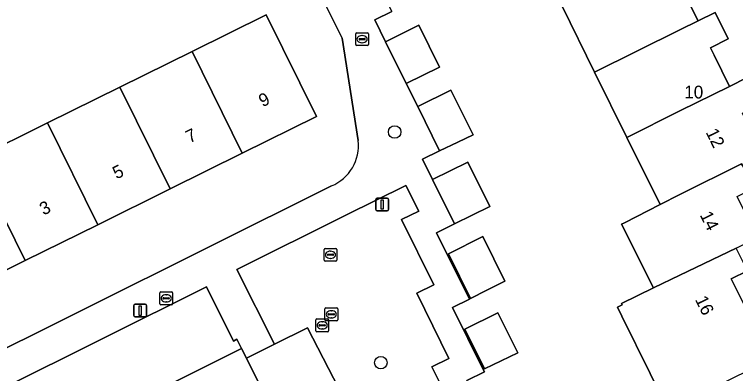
# Model space of a CAD drawing. Extents: x 157793 to 159380, y 380877 to 382313.
# Drawn here: x 158447.9 to 158504.4, y 381635.1 to 381663.2 of the extents above; entities that cross this region are included whole.
import ezdxf

# ---------------------------------------------------------------- set-up
doc = ezdxf.new("R2010")
doc.units = 0
for name, color, linetype in [('IMGEO_Boom', 7, 'Continuous'), ('IMGEO_Erf', 7, 'Continuous'), ('IMGEO_Groenvoorziening', 7, 'Continuous'), ('IMGEO_Kolk', 7, 'Continuous'), ('IMGEO_Lichtmast', 7, 'Continuous'), ('IMGEO_Pand', 7, 'Continuous'), ('IMGEO_Pand_nummerreeks', 7, 'Continuous'), ('IMGEO_Parkeervlak_open', 7, 'Continuous'), ('IMGEO_Rijbaan_lokaal_open', 7, 'Continuous'), ('IMGEO_Rioolput', 7, 'Continuous'), ('IMGEO_Voetpad_open', 7, 'Continuous')]:
    doc.layers.add(name, color=color, linetype=linetype)

msp = doc.modelspace()

# ---------------------------------------------------------------- linework, layer by layer
at = {"layer": 'IMGEO_Boom'}
for centre in [(158477.65, 381654.013), (158476.569, 381635.958)]:
    msp.add_circle(centre, 0.489, dxfattribs=at)
at = {"layer": 'IMGEO_Erf'}
for points in [[(158470.965, 381666.536), (158468.177, 381672.129), (158463.925, 381670.043), (158460.108, 381673.636), (158458.799, 381672.956), (158456.316, 381671.725), (158454.944, 381674.493), (158454.653, 381674.349), (158451.916, 381672.997), (158453.273, 381670.26), (158450.515, 381668.892), (158447.808, 381667.55), (158446.451, 381670.287), (158443.477, 381668.859), (158444.854, 381666.081), (158442.045, 381664.688), (158440.668, 381667.466), (158437.785, 381666.068), (158439.166, 381663.27), (158432.631, 381660.044), (158431.57, 381659.429), (158443.58, 381635.284), (158472.699, 381649.791)], [(158474.793, 381653.348), (158473.545, 381661.36), (158470.965, 381666.536)], [(158500.175, 381665.194), (158501.417, 381662.715), (158502.742, 381663.372), (158503.776, 381661.287), (158502.384, 381660.597), (158502.664, 381660.032), (158503.882, 381657.576), (158505.272, 381658.266)], [(158477.439, 381663.442), (158476.098, 381662.777), (158476.941, 381661.077), (158479.548, 381662.37), (158481.174, 381659.087), (158478.566, 381657.798), (158479.456, 381656.003), (158482.063, 381657.292), (158483.801, 381653.783), (158482.598, 381653.214), (158481.173, 381652.539), (158479.832, 381651.874), (158480.62, 381650.284), (158483.374, 381651.648), (158485.096, 381648.173), (158483.733, 381647.498), (158482.333, 381646.83), (158480.927, 381646.133), (158483.507, 381640.928), (158482.185, 381640.273), (158484.59, 381635.422), (158484.683, 381635.234), (158483.315, 381634.556)], [(158499.082, 381632.261), (158497.667, 381635.115), (158495.446, 381639.595), (158495.1, 381640.292), (158495.477, 381640.479), (158495.421, 381640.591), (158497.924, 381641.823), (158495.423, 381646.799), (158495.652, 381646.913), (158498.443, 381648.346), (158495.843, 381653.591), (158493.311, 381658.699), (158490.762, 381663.842)], [(158505.276, 381643.149), (158504.013, 381642.522), (158505.719, 381639.081)]]:
    msp.add_lwpolyline(points, dxfattribs=at)
for points in [[(158450.46, 381654.726), (158456.128, 381657.524), (158461.784, 381660.317), (158467.598, 381663.187), (158471.535, 381655.213), (158465.721, 381652.343), (158460.065, 381649.55), (158454.396, 381646.752), (158448.706, 381643.943), (158442.933, 381641.093), (158438.997, 381649.067), (158444.769, 381651.917)], [(158486.294, 381642.332), (158484.863, 381641.622), (158483.604, 381640.978), (158481.876, 381644.466), (158484.556, 381645.838)], [(158487.294, 381636.72), (158484.688, 381635.469), (158483.141, 381638.588), (158485.731, 381639.871)]]:
    msp.add_lwpolyline(points, close=True, dxfattribs=at)
msp.add_arc((158471.395, 381652.953), 3.42, 292.4022, 6.6273, dxfattribs=at)
at = {"layer": 'IMGEO_Groenvoorziening'}
msp.add_lwpolyline([(158480.567, 381635.645), (158481.901, 381636.287), (158479.388, 381641.407), (158480.715, 381642.059), (158478.196, 381647.16), (158479.537, 381647.82), (158478.521, 381649.826), (158473.821, 381647.497), (158465.296, 381643.26), (158468.249, 381637.416), (158470.835, 381638.682), (158473.269, 381633.941), (158468.479, 381631.449), (158470.467, 381627.431), (158482.042, 381632.664)], close=True, dxfattribs=at)
at = {"layer": 'IMGEO_Kolk'}
for p, q in [((158474.676, 381661.773), (158475.528, 381661.773)), ((158474.601, 381660.847), (158474.601, 381661.699)), ((158474.86, 381661.267), (158474.86, 381661.279)), ((158475.298, 381661.23), (158474.9, 381661.23)), ((158474.903, 381661.316), (158475.301, 381661.316)), ((158475.089, 381661.553), (158475.114, 381661.553)), ((158475.344, 381661.279), (158475.344, 381661.267)), ((158475.602, 381661.699), (158475.602, 381660.847)), ((158475.528, 381660.773), (158474.676, 381660.773)), ((158475.112, 381660.993), (158475.087, 381660.993)), ((158459.261, 381640.567), (158459.261, 381641.419)), ((158459.336, 381641.493), (158460.188, 381641.493)), ((158460.262, 381641.419), (158460.262, 381640.567)), ((158459.52, 381640.987), (158459.52, 381640.999)), ((158459.958, 381640.95), (158459.56, 381640.95)), ((158459.563, 381641.036), (158459.961, 381641.036)), ((158459.749, 381641.273), (158459.774, 381641.273)), ((158460.004, 381640.999), (158460.004, 381640.987)), ((158460.188, 381640.493), (158459.336, 381640.493)), ((158459.772, 381640.713), (158459.747, 381640.713))]:
    msp.add_line(p, q, dxfattribs=at)
for points in [[(158474.676, 381661.773), (158475.528, 381661.773)], [(158474.601, 381660.847), (158474.601, 381661.699)], [(158475.602, 381661.699), (158475.602, 381660.847)], [(158475.528, 381660.773), (158474.676, 381660.773)], [(158459.261, 381640.567), (158459.261, 381641.419)], [(158459.336, 381641.493), (158460.188, 381641.493)], [(158460.262, 381641.419), (158460.262, 381640.567)], [(158460.188, 381640.493), (158459.336, 381640.493)]]:
    msp.add_lwpolyline(points, dxfattribs=at)
for centre, radius, start, end in [((158474.678, 381661.697), 0.0765, 91.552, 178.448), ((158474.678, 381661.697), 0.0765, 91.552, 178.448), ((158475.526, 381661.697), 0.0765, 1.552, 88.448), ((158475.526, 381661.697), 0.0765, 1.552, 88.448), ((158474.9, 381661.276), 0.0403, 85.8775, 175.7526), ((158474.897, 381661.266), 0.0366, 178.938, 274.7102), ((158475.301, 381661.273), 0.043, 264.8664, 352.4533), ((158475.305, 381661.278), 0.0386, 1.7309, 96.639), ((158474.678, 381660.849), 0.0765, 181.552, 268.448), ((158474.678, 381660.849), 0.0765, 181.552, 268.448), ((158475.526, 381660.849), 0.0765, 271.552, 358.448), ((158475.526, 381660.849), 0.0765, 271.552, 358.448), ((158459.338, 381641.417), 0.0765, 91.552, 178.448), ((158459.338, 381641.417), 0.0765, 91.552, 178.448), ((158460.186, 381641.417), 0.0765, 1.552, 88.448), ((158460.186, 381641.417), 0.0765, 1.552, 88.448), ((158459.56, 381640.996), 0.0403, 85.8775, 175.7526), ((158459.557, 381640.986), 0.0366, 178.938, 274.7102), ((158459.961, 381640.993), 0.043, 264.8664, 352.4533), ((158459.965, 381640.998), 0.0386, 1.7309, 96.639), ((158459.338, 381640.569), 0.0765, 181.552, 268.448), ((158459.338, 381640.569), 0.0765, 181.552, 268.448), ((158460.186, 381640.569), 0.0765, 271.552, 358.448), ((158460.186, 381640.569), 0.0765, 271.552, 358.448)]:
    msp.add_arc(centre, radius, start, end, dxfattribs=at)
for centre, major_axis, ratio, start_param, end_param in [((158475.088, 381661.273), (-0.387, 0.002), 0.722429, 4.712389, 7.853982), ((158475.113, 381661.273), (-0.39, 0.002), 0.717154, 1.570796, 4.712389), ((158459.748, 381640.993), (-0.387, 0.002), 0.722429, 4.712389, 7.853982), ((158459.773, 381640.993), (-0.39, 0.002), 0.717154, 1.570796, 4.712389)]:
    msp.add_ellipse(centre, major_axis=major_axis, ratio=ratio, start_param=start_param, end_param=end_param, dxfattribs=at)
at = {"layer": 'IMGEO_Lichtmast'}
for p, q in [((158476.174, 381647.939), (158476.174, 381648.739)), ((158476.174, 381648.739), (158476.174, 381647.939)), ((158476.274, 381648.839), (158477.064, 381648.839)), ((158477.064, 381648.839), (158476.274, 381648.839)), ((158477.164, 381648.739), (158477.164, 381647.939)), ((158477.164, 381647.939), (158477.164, 381648.739)), ((158477.064, 381647.839), (158476.274, 381647.839)), ((158476.274, 381647.839), (158477.064, 381647.839)), ((158457.22, 381639.64), (158457.22, 381640.44)), ((158457.22, 381640.44), (158457.22, 381639.64)), ((158457.32, 381640.54), (158458.11, 381640.54)), ((158458.11, 381640.54), (158457.32, 381640.54)), ((158458.21, 381640.44), (158458.21, 381639.64)), ((158458.21, 381639.64), (158458.21, 381640.44)), ((158458.11, 381639.54), (158457.32, 381639.54)), ((158457.32, 381639.54), (158458.11, 381639.54))]:
    msp.add_line(p, q, dxfattribs=at)
for points in [[(158476.594, 381648.714), (158476.744, 381648.714), (158476.744, 381647.964), (158476.594, 381647.964), (158476.594, 381648.714)], [(158457.64, 381640.415), (158457.79, 381640.415), (158457.79, 381639.665), (158457.64, 381639.665), (158457.64, 381640.415)]]:
    msp.add_lwpolyline(points, dxfattribs=at)
for centre, start, end in [((158476.274, 381648.739), 90, 180), ((158476.274, 381648.739), 90, 180), ((158477.064, 381648.739), 0, 90), ((158477.064, 381648.739), 360, 90), ((158476.274, 381647.939), 180, 270), ((158476.274, 381647.939), 180, 270), ((158477.064, 381647.939), 270, 0), ((158477.064, 381647.939), 270, 0), ((158457.32, 381640.44), 90, 180), ((158457.32, 381640.44), 90, 180), ((158458.11, 381640.44), 0, 90), ((158458.11, 381640.44), 360, 90), ((158457.32, 381639.64), 180, 270), ((158457.32, 381639.64), 180, 270), ((158458.11, 381639.64), 270, 0), ((158458.11, 381639.64), 270, 0)]:
    msp.add_arc(centre, 0.1, start, end, dxfattribs=at)
at = {"layer": 'IMGEO_Pand'}
for points in [[(158490.762, 381663.842), (158493.311, 381658.699), (158500, 381662.013), (158501.417, 381662.715), (158500.175, 381665.194), (158500, 381665.542), (158499.884, 381665.773), (158500, 381665.83), (158501.257, 381666.452), (158500.229, 381668.526), (158500, 381668.414), (158498.868, 381667.859)], [(158461.784, 381660.317), (158465.721, 381652.343), (158471.535, 381655.213), (158467.598, 381663.187)], [(158495.843, 381653.591), (158500, 381655.653), (158503.882, 381657.576), (158502.664, 381660.032), (158502.384, 381660.597), (158503.776, 381661.287), (158502.742, 381663.372), (158501.417, 381662.715), (158500, 381662.013), (158493.311, 381658.699)], [(158479.548, 381662.37), (158476.941, 381661.077), (158478.566, 381657.798), (158481.174, 381659.087)], [(158461.784, 381660.317), (158456.128, 381657.524), (158460.065, 381649.55), (158465.721, 381652.343)], [(158498.443, 381648.346), (158500, 381649.118), (158504.829, 381651.512), (158504.887, 381651.396), (158506.524, 381652.208), (158505.141, 381654.997), (158504.898, 381655.487), (158506.303, 381656.184), (158505.272, 381658.266), (158503.882, 381657.576), (158500, 381655.653), (158495.843, 381653.591)], [(158456.128, 381657.524), (158450.46, 381654.726), (158454.396, 381646.752), (158460.065, 381649.55)], [(158482.063, 381657.292), (158479.456, 381656.003), (158481.173, 381652.539), (158482.598, 381653.214), (158483.801, 381653.783)], [(158444.769, 381651.917), (158448.706, 381643.943), (158454.396, 381646.752), (158450.46, 381654.726)], [(158444.769, 381651.917), (158438.997, 381649.067), (158442.933, 381641.093), (158448.706, 381643.943)], [(158483.374, 381651.648), (158480.62, 381650.284), (158482.333, 381646.83), (158483.733, 381647.498), (158485.096, 381648.173)], [(158504.887, 381651.396), (158504.829, 381651.512), (158500, 381649.118), (158498.443, 381648.346), (158495.652, 381646.913), (158495.423, 381646.799), (158497.924, 381641.823), (158500, 381642.819), (158504.394, 381644.928), (158506.064, 381645.756), (158504.474, 381648.965), (158505.773, 381649.609)], [(158484.556, 381645.838), (158481.876, 381644.466), (158483.604, 381640.978), (158484.863, 381641.622), (158486.294, 381642.332)], [(158504.013, 381642.522), (158505.276, 381643.149), (158504.394, 381644.928), (158500, 381642.819), (158497.924, 381641.823), (158495.421, 381640.591), (158495.477, 381640.479), (158495.1, 381640.292), (158495.446, 381639.595), (158497.667, 381635.115), (158499.082, 381632.261), (158507.134, 381636.227), (158505.719, 381639.081)], [(158485.731, 381639.871), (158483.141, 381638.588), (158484.688, 381635.469), (158487.294, 381636.72)]]:
    msp.add_lwpolyline(points, close=True, dxfattribs=at)
at = {"layer": 'IMGEO_Parkeervlak_open'}
msp.add_lwpolyline([(158465.657, 381637.074), (158465.297, 381637.793), (158465.025, 381637.656), (158462.906, 381641.907), (158446.639, 381633.798), (158444.932, 381632.939), (158447.418, 381627.977)], close=True, dxfattribs=at)
msp.add_lwpolyline([(158463.545, 381628.797), (158465.521, 381624.836), (158470.467, 381627.431), (158468.479, 381631.449), (158473.269, 381633.941), (158470.835, 381638.682), (158468.249, 381637.416), (158466.043, 381636.304), (158468.09, 381632.221), (158461.997, 381629.175)], dxfattribs=at)
at = {"layer": 'IMGEO_Rijbaan_lokaal_open'}
msp.add_lwpolyline([(158459.606, 381627.985), (158461.997, 381629.175), (158468.09, 381632.221), (158466.043, 381636.304), (158465.657, 381637.074), (158447.418, 381627.977)], dxfattribs=at)
at = {"layer": 'IMGEO_Rioolput'}
for p, q in [((158472.123, 381643.977), (158472.123, 381644.829)), ((158472.198, 381644.903), (158473.05, 381644.903)), ((158473.124, 381644.829), (158473.124, 381643.977)), ((158472.382, 381644.397), (158472.382, 381644.409)), ((158472.82, 381644.36), (158472.422, 381644.36)), ((158472.425, 381644.446), (158472.823, 381644.446)), ((158472.611, 381644.683), (158472.636, 381644.683)), ((158472.866, 381644.409), (158472.866, 381644.397)), ((158473.05, 381643.903), (158472.198, 381643.903)), ((158472.634, 381644.123), (158472.609, 381644.123)), ((158472.195, 381639.315), (158472.195, 381640.167)), ((158472.27, 381640.241), (158473.122, 381640.241)), ((158472.454, 381639.735), (158472.454, 381639.747)), ((158472.892, 381639.698), (158472.494, 381639.698)), ((158472.497, 381639.784), (158472.895, 381639.784)), ((158472.683, 381640.021), (158472.708, 381640.021)), ((158472.938, 381639.747), (158472.938, 381639.735)), ((158473.196, 381640.167), (158473.196, 381639.315)), ((158471.48, 381638.453), (158471.48, 381639.305)), ((158471.555, 381639.379), (158472.407, 381639.379)), ((158471.968, 381639.159), (158471.993, 381639.159)), ((158473.122, 381639.241), (158472.27, 381639.241)), ((158472.481, 381639.305), (158472.481, 381638.453)), ((158472.706, 381639.461), (158472.681, 381639.461)), ((158471.739, 381638.873), (158471.739, 381638.885)), ((158472.177, 381638.836), (158471.779, 381638.836)), ((158471.782, 381638.922), (158472.18, 381638.922)), ((158471.991, 381638.599), (158471.966, 381638.599)), ((158472.223, 381638.885), (158472.223, 381638.873)), ((158472.407, 381638.379), (158471.555, 381638.379))]:
    msp.add_line(p, q, dxfattribs=at)
for points in [[(158472.123, 381643.977), (158472.123, 381644.829)], [(158472.198, 381644.903), (158473.05, 381644.903)], [(158473.124, 381644.829), (158473.124, 381643.977)], [(158473.05, 381643.903), (158472.198, 381643.903)], [(158472.195, 381639.315), (158472.195, 381640.167)], [(158472.27, 381640.241), (158473.122, 381640.241)], [(158473.196, 381640.167), (158473.196, 381639.315)], [(158471.48, 381638.453), (158471.48, 381639.305)], [(158471.555, 381639.379), (158472.407, 381639.379)], [(158473.122, 381639.241), (158472.27, 381639.241)], [(158472.481, 381639.305), (158472.481, 381638.453)], [(158472.407, 381638.379), (158471.555, 381638.379)]]:
    msp.add_lwpolyline(points, dxfattribs=at)
for centre, radius, start, end in [((158472.2, 381644.827), 0.0765, 91.552, 178.448), ((158472.2, 381644.827), 0.0765, 91.552, 178.448), ((158473.048, 381644.827), 0.0765, 1.552, 88.448), ((158473.048, 381644.827), 0.0765, 1.552, 88.448), ((158472.422, 381644.406), 0.0403, 85.8775, 175.7526), ((158472.419, 381644.396), 0.0366, 178.938, 274.7102), ((158472.823, 381644.403), 0.043, 264.8664, 352.4533), ((158472.827, 381644.408), 0.0386, 1.7309, 96.639), ((158472.2, 381643.979), 0.0765, 181.552, 268.448), ((158472.2, 381643.979), 0.0765, 181.552, 268.448), ((158473.048, 381643.979), 0.0765, 271.552, 358.448), ((158473.048, 381643.979), 0.0765, 271.552, 358.448), ((158472.272, 381640.165), 0.0765, 91.552, 178.448), ((158472.272, 381640.165), 0.0765, 91.552, 178.448), ((158472.494, 381639.744), 0.0403, 85.8775, 175.7526), ((158472.491, 381639.734), 0.0366, 178.938, 274.7102), ((158472.895, 381639.741), 0.043, 264.8664, 352.4533), ((158472.899, 381639.746), 0.0386, 1.7309, 96.639), ((158473.12, 381640.165), 0.0765, 1.552, 88.448), ((158473.12, 381640.165), 0.0765, 1.552, 88.448), ((158471.557, 381639.303), 0.0765, 91.552, 178.448), ((158471.557, 381639.303), 0.0765, 91.552, 178.448), ((158472.272, 381639.317), 0.0765, 181.552, 268.448), ((158472.272, 381639.317), 0.0765, 181.552, 268.448), ((158472.405, 381639.303), 0.0765, 1.552, 88.448), ((158472.405, 381639.303), 0.0765, 1.552, 88.448), ((158473.12, 381639.317), 0.0765, 271.552, 358.448), ((158473.12, 381639.317), 0.0765, 271.552, 358.448), ((158471.779, 381638.882), 0.0403, 85.8775, 175.7526), ((158471.776, 381638.872), 0.0366, 178.938, 274.7102), ((158472.18, 381638.879), 0.043, 264.8664, 352.4533), ((158472.184, 381638.884), 0.0386, 1.7309, 96.639), ((158471.557, 381638.455), 0.0765, 181.552, 268.448), ((158471.557, 381638.455), 0.0765, 181.552, 268.448), ((158472.405, 381638.455), 0.0765, 271.552, 358.448), ((158472.405, 381638.455), 0.0765, 271.552, 358.448)]:
    msp.add_arc(centre, radius, start, end, dxfattribs=at)
for centre, major_axis, ratio, start_param, end_param in [((158472.61, 381644.403), (-0.387, 0.002), 0.722429, 4.712389, 7.853982), ((158472.635, 381644.403), (-0.39, 0.002), 0.717154, 1.570796, 4.712389), ((158472.682, 381639.741), (-0.387, 0.002), 0.722429, 4.712389, 7.853982), ((158472.707, 381639.741), (-0.39, 0.002), 0.717154, 1.570796, 4.712389), ((158471.967, 381638.879), (-0.387, 0.002), 0.722429, 4.712389, 7.853982), ((158471.992, 381638.879), (-0.39, 0.002), 0.717154, 1.570796, 4.712389)]:
    msp.add_ellipse(centre, major_axis=major_axis, ratio=ratio, start_param=start_param, end_param=end_param, dxfattribs=at)
at = {"layer": 'IMGEO_Voetpad_open'}
for points in [[(158480.62, 381650.284), (158479.832, 381651.874), (158481.173, 381652.539), (158479.456, 381656.003), (158478.566, 381657.798), (158476.941, 381661.077), (158476.098, 381662.777), (158477.439, 381663.442), (158475.723, 381666.902), (158474.89, 381668.582), (158476.166, 381669.215), (158474.466, 381672.644), (158473.643, 381674.305), (158468.177, 381672.129), (158470.965, 381666.536), (158473.545, 381661.36), (158474.793, 381653.348)], [(158484.211, 381626.257), (158486.994, 381627.325), (158485.956, 381629.228), (158484.556, 381632.052), (158483.315, 381634.556), (158484.683, 381635.234), (158484.59, 381635.422), (158482.185, 381640.273), (158483.507, 381640.928), (158480.927, 381646.133), (158482.333, 381646.83), (158480.62, 381650.284)], [(158472.699, 381649.791), (158443.58, 381635.284), (158444.932, 381632.939), (158446.639, 381633.798), (158462.906, 381641.907), (158465.025, 381637.656), (158465.297, 381637.793), (158465.657, 381637.074), (158466.043, 381636.304), (158468.249, 381637.416), (158465.296, 381643.26), (158473.821, 381647.497), (158478.521, 381649.826), (158479.537, 381647.82), (158478.196, 381647.16), (158480.715, 381642.059), (158479.388, 381641.407), (158481.901, 381636.287), (158480.567, 381635.645), (158482.042, 381632.664), (158482.778, 381631.178), (158484.506, 381627.686)]]:
    msp.add_lwpolyline(points, dxfattribs=at)
msp.add_arc((158471.395, 381652.953), 3.42, 292.4022, 6.6273, dxfattribs=at)

# ---------------------------------------------------------------- texts
at = {"layer": 'IMGEO_Pand_nummerreeks'}
msp.add_text('10', height=1, dxfattribs=at).set_placement((158500.333, 381656.633))
for s, rotation, p in [('9', 26.2743, (158467.312, 381655.938)), ('7', 26.2743, (158461.592, 381653.114)), ('12', 296.1378, (158501.994, 381653.995)), ('5', 26.2743, (158455.871, 381650.29)), ('3', 26.2743, (158450.151, 381647.466)), ('14', 296.3558, (158501.532, 381647.516)), ('16', 296.373, (158501.156, 381640.9))]:
    msp.add_text(s, height=1, rotation=rotation, dxfattribs=at).set_placement(p)

doc.saveas('drawing.dxf')
